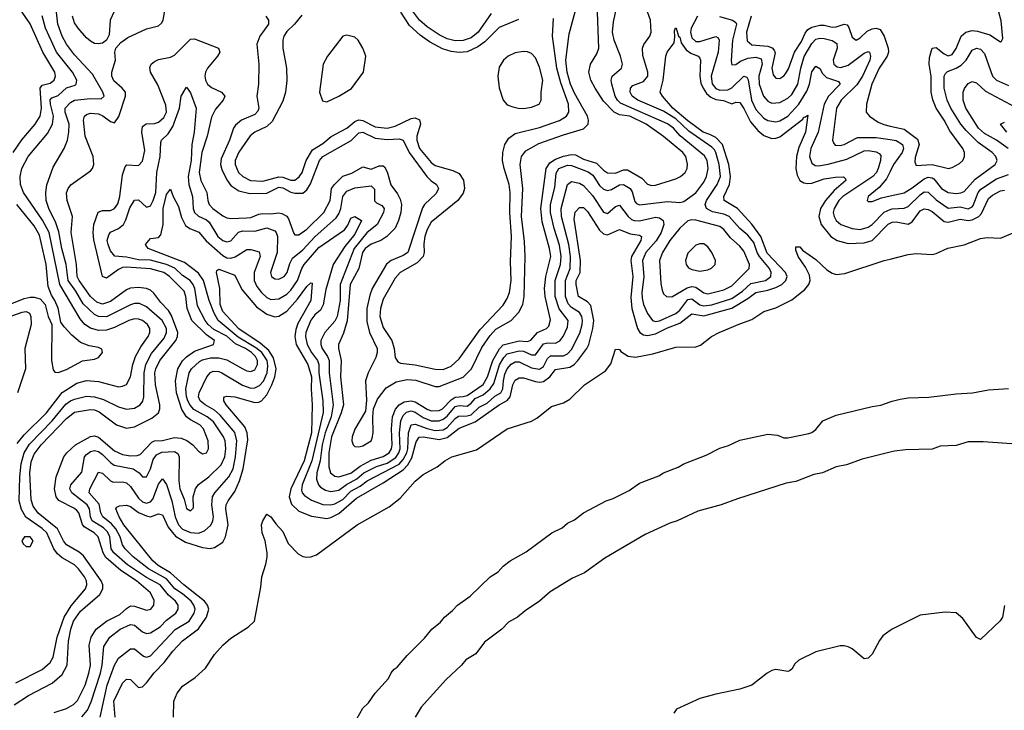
# Model space of a CAD drawing. Header units: inches. Extents: x 1843162 to 1959474, y 907081 to 1016326.
# Tile 538 of 656: x 1915657 to 1920570, y 1010804 to 1014252. Entities that reach past the tile are written whole.
import ezdxf

# ---------------------------------------------------------------- set-up
doc = ezdxf.new("R2010")
doc.units = ezdxf.units.IN
doc.header["$MEASUREMENT"] = 0
doc.layers.add('B9011', color=7, linetype='Continuous')
doc.layers.add('B9021', color=7, linetype='Continuous')

msp = doc.modelspace()

# ---------------------------------------------------------------- linework, layer by layer
at = {"layer": 'B9011', "color": 5}
for points, elevation in [([(1915625, 1013590), (1915667.9, 1013652.1), (1915734, 1013730), (1915758.8, 1013770), (1915766.3, 1013810), (1915759.5, 1013910), (1915770, 1013924.7), (1915810, 1013936.2), (1915829.3, 1013950), (1915836.6, 1013970), (1915832.6, 1013990), (1915772.1, 1014090), (1915710, 1014232.2), (1915670, 1014290.5), (1915630, 1014322.3)], 580), ([(1915630, 1010831.9), (1915701.9, 1010878.1), (1915819.7, 1010940.3), (1915870, 1010982.5), (1915893.9, 1011030), (1915900.7, 1011150), (1915912.4, 1011210), (1915926, 1011250), (1915961.4, 1011298.6), (1916057.7, 1011382.3), (1916072.6, 1011410), (1916071.5, 1011430), (1916063.9, 1011450), (1915975.3, 1011575.3), (1915954, 1011594), (1915891, 1011631), (1915875.9, 1011650), (1915846.5, 1011710), (1915748.7, 1011788.7), (1915723.8, 1011823.8), (1915714.9, 1011854.9), (1915708.1, 1011990), (1915715, 1012045), (1915730, 1012083.9), (1915765.2, 1012130), (1915890, 1012261.6), (1915930, 1012292.8), (1916010, 1012305.8), (1916030, 1012304.9), (1916054.3, 1012294.3), (1916140.8, 1012230), (1916190, 1012213.2), (1916230, 1012220.3), (1916317.3, 1012262.7), (1916349.3, 1012290), (1916356.5, 1012310), (1916356.4, 1012330), (1916335.3, 1012430), (1916332.3, 1012490), (1916336.5, 1012510), (1916355.9, 1012550), (1916435.5, 1012650), (1916445.4, 1012670), (1916446.5, 1012690), (1916414.7, 1012774.7), (1916399.9, 1012799.9), (1916360.7, 1012840.7), (1916326.7, 1012886.7), (1916310, 1012901.5), (1916290, 1012910.6), (1916250, 1012914.9), (1916208.5, 1012911.5), (1916190, 1012903.4), (1916110, 1012845.7), (1916070, 1012832.8), (1916042.4, 1012842.4), (1916011.1, 1012871.1), (1915953.4, 1012950), (1915944.3, 1012970), (1915940.9, 1013030), (1915913.3, 1013190), (1915920.8, 1013270), (1915894.1, 1013350), (1915891.5, 1013388.5), (1915898.9, 1013410), (1915912.3, 1013427.7), (1916010, 1013498.2), (1916019.8, 1013510), (1916026.7, 1013530), (1916023.5, 1013570), (1915983.3, 1013670), (1915976.2, 1013750), (1915980.2, 1013770), (1915990, 1013779.2), (1916010, 1013784.9), (1916050, 1013781.5), (1916072.9, 1013772.9), (1916110, 1013743.6), (1916130, 1013738.1), (1916151.7, 1013768.3), (1916185.9, 1013870), (1916184.6, 1013890), (1916169.3, 1013910), (1916126.6, 1013946.6), (1916116.3, 1013970), (1916116.5, 1013990), (1916135.8, 1014050), (1916131.5, 1014090), (1916136.4, 1014110), (1916161.1, 1014138.9), (1916197.1, 1014162.9), (1916290, 1014206.2), (1916350, 1014221.7), (1916365.3, 1014234.7), (1916373, 1014250), (1916381.6, 1014298.4)], 520), ([(1915638.4, 1010941.6), (1915770, 1011007.8), (1915810, 1011042.3), (1915823.6, 1011070), (1915844.1, 1011170), (1915879, 1011270), (1915913.8, 1011326.2), (1915985.1, 1011410), (1915992.5, 1011430), (1915990.3, 1011450), (1915980.9, 1011470), (1915950, 1011511.4), (1915930, 1011531.2), (1915870, 1011565.1), (1915845.7, 1011585.7), (1915827.7, 1011610), (1915792, 1011690), (1915770, 1011712.1), (1915688.6, 1011768.6), (1915666.1, 1011806.1), (1915655.1, 1011850), (1915658.3, 1011970), (1915665.1, 1012034.9), (1915679.9, 1012090), (1915706.6, 1012133.4), (1915818.6, 1012250), (1915888, 1012332), (1915910, 1012349.1), (1915930, 1012357.8), (1915990, 1012372), (1916030, 1012370.1), (1916075.8, 1012355.8), (1916150, 1012319.1), (1916190, 1012307.8), (1916230, 1012313.6), (1916259, 1012330), (1916272.1, 1012347.9), (1916276.9, 1012370), (1916278.7, 1012490), (1916287, 1012530), (1916314.9, 1012585.1), (1916378.2, 1012661.8), (1916390.5, 1012690), (1916389, 1012710), (1916368.3, 1012750), (1916290, 1012819), (1916255.4, 1012835.4), (1916230, 1012835.3), (1916210, 1012829.5), (1916090, 1012769.6), (1916050, 1012770.6), (1916030, 1012779.9), (1915973.3, 1012833.3), (1915936.8, 1012896.8), (1915898.8, 1012950), (1915889.4, 1013030), (1915868, 1013110), (1915852.7, 1013192.7), (1915838.1, 1013238.1), (1915803.3, 1013310), (1915789.1, 1013350), (1915787.2, 1013390), (1915792.6, 1013427.4), (1915824.6, 1013515.4), (1915879, 1013610), (1915895.3, 1013650), (1915903.1, 1013690), (1915903.5, 1013730), (1915883.8, 1013790), (1915884.8, 1013810), (1915910, 1013839.3), (1915930, 1013850.8), (1916010, 1013858.8), (1916063.3, 1013856.7), (1916078.9, 1013870), (1916072.9, 1013890), (1916020.2, 1013980.2), (1915930, 1014076.1), (1915890.3, 1014130), (1915868.9, 1014170), (1915847.7, 1014230), (1915841.1, 1014290)], 540), ([(1915830, 1010793.3), (1915890, 1010814.2), (1915926.2, 1010833.8), (1915946.4, 1010853.6), (1915983.2, 1010930), (1916003, 1010990), (1916010.5, 1011030.5), (1916003.2, 1011130), (1916013.3, 1011170), (1916038.2, 1011210), (1916090, 1011248.6), (1916157.4, 1011282.6), (1916190, 1011313.3), (1916210, 1011325.4), (1916230, 1011325.1), (1916290, 1011303.9), (1916311.4, 1011308.6), (1916327, 1011330), (1916327.8, 1011352.2), (1916310, 1011391), (1916239.9, 1011450), (1916161.9, 1011501.9), (1916087.3, 1011567.3), (1916073.7, 1011590), (1916049.2, 1011670), (1916029.4, 1011690), (1915979.6, 1011719.6), (1915971.2, 1011731.2), (1915952, 1011790), (1915941.6, 1011801.6), (1915930, 1011811.8), (1915852.2, 1011852.2), (1915840.1, 1011870), (1915831.5, 1011910), (1915839.6, 1011970), (1915878.1, 1012070), (1915892.9, 1012090), (1915936.3, 1012130), (1916010, 1012171), (1916030, 1012174.5), (1916050, 1012167.5), (1916130, 1012099.7), (1916170, 1012082.1), (1916210, 1012075.4), (1916243.7, 1012076.3), (1916257.9, 1012082.1), (1916316.6, 1012143.4), (1916330, 1012148.9), (1916370, 1012150.9), (1916430, 1012166.2), (1916463.2, 1012163.2), (1916491.4, 1012151.4), (1916521.4, 1012130), (1916550, 1012097.7), (1916570, 1012084.9), (1916590, 1012090.3), (1916599.4, 1012110), (1916597.8, 1012150), (1916574.6, 1012210), (1916555.6, 1012230), (1916510, 1012254.6), (1916490.3, 1012270.3), (1916466.7, 1012306.7), (1916439.4, 1012390), (1916434.2, 1012450), (1916446.6, 1012510), (1916470, 1012548.8), (1916490, 1012569.7), (1916530, 1012596.8), (1916623.5, 1012630), (1916628.4, 1012650), (1916590, 1012679), (1916515.8, 1012750), (1916493, 1012810), (1916487, 1012870), (1916477.5, 1012897.5), (1916404.2, 1012970), (1916376.6, 1012990), (1916310, 1013008.6), (1916190, 1013017.1), (1916170, 1013014.6), (1916150, 1013005.4), (1916090, 1012962.6), (1916070.4, 1012970.4), (1916026.9, 1013153.1), (1916023.4, 1013190), (1916026.8, 1013230), (1916049.3, 1013290.7), (1916070, 1013299.1), (1916110, 1013299), (1916130, 1013309.6), (1916146.6, 1013333.4), (1916156.8, 1013370), (1916170, 1013478), (1916183, 1013517), (1916191.7, 1013528.3), (1916250, 1013525), (1916270, 1013545.3), (1916281.6, 1013598.4), (1916266.1, 1013690), (1916270, 1013719.7), (1916287.5, 1013732.5), (1916330, 1013734.8), (1916350, 1013740.9), (1916376.3, 1013763.7), (1916389, 1013790), (1916385.6, 1013825.6), (1916347, 1013927), (1916309.8, 1013990.2), (1916306.4, 1014013.6), (1916313.5, 1014030), (1916330, 1014044), (1916350, 1014054.2), (1916410, 1014066), (1916430, 1014075.3), (1916510, 1014155.5), (1916530, 1014157.1), (1916649.3, 1014109.3), (1916655.4, 1014090), (1916644.2, 1014070), (1916594.1, 1014010), (1916584, 1013990), (1916580.6, 1013970), (1916583.7, 1013950), (1916595.1, 1013930), (1916614.2, 1013914.2), (1916663.8, 1013890), (1916680.1, 1013870), (1916672.7, 1013850), (1916634.6, 1013805.4), (1916613.7, 1013766.3), (1916593, 1013670), (1916566.6, 1013590), (1916552.8, 1013490), (1916561, 1013450), (1916590.7, 1013390), (1916595.7, 1013350), (1916603, 1013330), (1916621.5, 1013310), (1916670, 1013273.2), (1916690, 1013263.3), (1916710, 1013260.5), (1916790, 1013262.6), (1916810, 1013264.3), (1916850, 1013281.1), (1916870, 1013284.1), (1916910, 1013282.6), (1916950, 1013287.7), (1916964.4, 1013284.4), (1916990, 1013271), (1916998.2, 1013258.2), (1917024.7, 1013184.7), (1917030, 1013178.5), (1917050, 1013178.1), (1917090, 1013205.9), (1917174.5, 1013290), (1917205.6, 1013350), (1917213.7, 1013410), (1917227.7, 1013430), (1917270, 1013470.9), (1917314.1, 1013485.9), (1917370, 1013518.5), (1917410, 1013506.5), (1917450, 1013522), (1917470, 1013522.9), (1917476.9, 1013516.9), (1917490, 1013492.7), (1917508.3, 1013428.3), (1917542.5, 1013382.5), (1917555.9, 1013355.9), (1917562.6, 1013330), (1917558.5, 1013290), (1917547.4, 1013250), (1917530, 1013210.7), (1917489.7, 1013169.7), (1917458.5, 1013150), (1917410, 1013130.8), (1917381.4, 1013110), (1917367.5, 1013090), (1917349.5, 1013010), (1917306.8, 1012930), (1917291.2, 1012748.8), (1917272.8, 1012687.2), (1917248.6, 1012630), (1917247.8, 1012610), (1917261, 1012550), (1917257.8, 1012470), (1917272.3, 1012330), (1917261.2, 1012290), (1917212.3, 1012170), (1917199, 1012090), (1917200.3, 1012020.3), (1917208.7, 1011990), (1917230, 1011974), (1917250, 1011970.8), (1917310, 1011987.9), (1917356.2, 1012023.8), (1917410, 1012053.8), (1917470, 1012071.8), (1917499.8, 1012090), (1917511.8, 1012110), (1917515.1, 1012130), (1917511.7, 1012210), (1917517.9, 1012270), (1917532.6, 1012307.4), (1917551.2, 1012330), (1917575.2, 1012344.8), (1917610, 1012350), (1917630, 1012344.6), (1917690, 1012307.9), (1917710, 1012300.3), (1917750, 1012301.4), (1917767.3, 1012310), (1917810, 1012354), (1917830, 1012368.2), (1917870, 1012370.3), (1917890, 1012376.6), (1917968.8, 1012431.2), (1917991.2, 1012468.8), (1918018.1, 1012550), (1918051.7, 1012608.3), (1918070, 1012628.5), (1918150, 1012649), (1918190, 1012646.2), (1918208.2, 1012651.8), (1918241.3, 1012690), (1918285.7, 1012710), (1918297.4, 1012722.6), (1918306, 1012754), (1918279.6, 1012870), (1918276.2, 1012910), (1918282.4, 1012970), (1918306.7, 1013070), (1918300.7, 1013110), (1918263.5, 1013243.5), (1918257.3, 1013310), (1918284.4, 1013510), (1918302.6, 1013537.4), (1918330, 1013556), (1918370.1, 1013570.1), (1918410, 1013579.4), (1918430, 1013577), (1918470, 1013555.3), (1918535.7, 1013535.7), (1918570, 1013500.4), (1918590, 1013487.2), (1918630, 1013486.7), (1918670, 1013502.9), (1918690, 1013502.4), (1918761.5, 1013461.5), (1918790, 1013431.8), (1918810, 1013424.7), (1918830, 1013425.5), (1918930, 1013458.3), (1918953.7, 1013470), (1918977.4, 1013490), (1918987.3, 1013510), (1918989.1, 1013530.9), (1918980.7, 1013570), (1918966.5, 1013590), (1918870, 1013669.9), (1918782.9, 1013730), (1918700.8, 1013770), (1918650, 1013777.4), (1918622.3, 1013790), (1918570, 1013846.2), (1918527.7, 1013910), (1918506.8, 1013950), (1918496.6, 1013990), (1918504.4, 1014030), (1918537.4, 1014082.6), (1918546.2, 1014110), (1918539.8, 1014290)], 480), ([(1915967.6, 1010772.4), (1915995.6, 1010804.4), (1916014.1, 1010845.9), (1916060.8, 1010990), (1916068.8, 1011030), (1916077, 1011123), (1916106.2, 1011170), (1916159.1, 1011210), (1916210, 1011233.2), (1916230, 1011229.5), (1916270, 1011196.6), (1916290, 1011188.5), (1916310, 1011191.1), (1916358.6, 1011221.4), (1916390, 1011254), (1916436, 1011290), (1916448.4, 1011310), (1916448.4, 1011330), (1916434.7, 1011350), (1916399.3, 1011379.3), (1916358.9, 1011430), (1916290, 1011467.5), (1916194.4, 1011530), (1916126.7, 1011590), (1916113.4, 1011610), (1916106.6, 1011670), (1916094.7, 1011694.7), (1916074.9, 1011714.9), (1916018.6, 1011750), (1916010.5, 1011770), (1916006.4, 1011810), (1915994.4, 1011830), (1915917.1, 1011890), (1915907.5, 1011910), (1915911.7, 1011930), (1915966.5, 1011993.5), (1915981.2, 1012070), (1915990, 1012082.1), (1916010, 1012095.9), (1916030, 1012101.3), (1916050, 1012096.4), (1916070, 1012082), (1916110, 1012040.8), (1916128.9, 1012028.9), (1916222.9, 1012010), (1916253.2, 1011990), (1916270, 1011970.2), (1916290, 1011969.2), (1916309.6, 1012010.4), (1916323.9, 1012056.1), (1916340.3, 1012079.7), (1916367.2, 1012092.8), (1916430, 1012096.9), (1916445.9, 1012085.9), (1916453.1, 1012070), (1916450.6, 1011950), (1916456.9, 1011910), (1916478, 1011858), (1916490, 1011812.7), (1916510, 1011800.3), (1916524.4, 1011815.6), (1916522.6, 1011870), (1916534.2, 1011910), (1916548.7, 1011931.3), (1916600.2, 1011970), (1916662.5, 1012030), (1916681.2, 1012070), (1916686.4, 1012110), (1916681.7, 1012150), (1916673.4, 1012170), (1916623.9, 1012243.9), (1916592.2, 1012270), (1916525.6, 1012305.7), (1916507.1, 1012327.1), (1916495.5, 1012350), (1916489.1, 1012370.9), (1916486.4, 1012410), (1916503.6, 1012490), (1916514.7, 1012510), (1916554.8, 1012545.2), (1916570, 1012553.8), (1916610, 1012563.7), (1916650, 1012563.9), (1916690, 1012553.7), (1916770, 1012508.8), (1916790, 1012499.2), (1916810, 1012496.1), (1916830, 1012504.2), (1916843.9, 1012530), (1916843.2, 1012550), (1916833.4, 1012570), (1916813.9, 1012590), (1916783.7, 1012610), (1916733.4, 1012633.4), (1916690, 1012671.8), (1916625.3, 1012705.3), (1916597.8, 1012730), (1916581.9, 1012750), (1916544.2, 1012824.2), (1916530.5, 1012910), (1916522.6, 1012930), (1916507.1, 1012950), (1916470, 1012975), (1916431, 1013011), (1916390, 1013030.8), (1916310, 1013051.1), (1916250, 1013054.1), (1916190, 1013066.6), (1916131.9, 1013071.9), (1916110, 1013098.8), (1916098.1, 1013130), (1916094.3, 1013150), (1916101.5, 1013178.5), (1916110, 1013190.8), (1916150.8, 1013209.2), (1916175, 1013230), (1916187.6, 1013252.4), (1916206.7, 1013313.3), (1916230, 1013351.3), (1916250, 1013352.9), (1916290, 1013316), (1916310, 1013322.3), (1916324, 1013350), (1916335.8, 1013390), (1916341.3, 1013490), (1916358, 1013570), (1916361.1, 1013638.9), (1916365.5, 1013650), (1916398.2, 1013681.8), (1916420.6, 1013719.4), (1916453.9, 1013810), (1916463.2, 1013870), (1916490, 1013915.3), (1916510, 1013887), (1916537.9, 1013810), (1916528.5, 1013690), (1916516.3, 1013630), (1916512.5, 1013550), (1916497.9, 1013470), (1916501.2, 1013430), (1916519, 1013370), (1916522.5, 1013310), (1916530.1, 1013290.1), (1916550, 1013271), (1916590, 1013252.5), (1916602.1, 1013242.1), (1916645.4, 1013170), (1916670, 1013149.3), (1916690, 1013143.1), (1916710, 1013148.6), (1916748.9, 1013191.1), (1916770, 1013198.4), (1916830, 1013197.1), (1916890, 1013213.1), (1916930, 1013197.6), (1916937.2, 1013190), (1916943.5, 1013170), (1916941.7, 1013090), (1916908.3, 1012990), (1916914.3, 1012970), (1916930, 1012958.8), (1916950, 1012957.4), (1916976.5, 1012970), (1916992.2, 1012990), (1917004.5, 1013035.5), (1917018.8, 1013061.2), (1917070, 1013103.4), (1917130, 1013168.6), (1917236.7, 1013263.3), (1917250, 1013283), (1917260.1, 1013310), (1917269.7, 1013370.3), (1917290, 1013397), (1917330, 1013412.5), (1917410, 1013422.9), (1917427, 1013407), (1917428.2, 1013348.2), (1917437.8, 1013337.8), (1917464.8, 1013324.8), (1917476.4, 1013310), (1917472, 1013290), (1917440.5, 1013230), (1917390, 1013187.7), (1917326.5, 1013110), (1917256.5, 1012930), (1917256.8, 1012850), (1917241.5, 1012770), (1917230, 1012746.5), (1917179.1, 1012690), (1917160.5, 1012650), (1917159.9, 1012630), (1917165.6, 1012610), (1917193, 1012570), (1917201.2, 1012550), (1917200.6, 1012490), (1917221.6, 1012330), (1917210.9, 1012270), (1917181.5, 1012190), (1917165.9, 1012130), (1917155.8, 1012050), (1917140.5, 1011990), (1917138.9, 1011958.9), (1917147.7, 1011930), (1917158.8, 1011918.8), (1917183.6, 1011903.6), (1917210, 1011896.7), (1917250, 1011903.9), (1917287.7, 1011932.3), (1917339.9, 1011960.1), (1917374.9, 1011990), (1917437.6, 1012022.4), (1917490, 1012038.8), (1917533.3, 1012066.7), (1917549.1, 1012090), (1917555.6, 1012110), (1917552.1, 1012190), (1917558, 1012250), (1917570, 1012276.6), (1917586.7, 1012293.3), (1917610, 1012299), (1917630, 1012292.6), (1917670, 1012266.8), (1917710, 1012249.8), (1917750, 1012249), (1917770, 1012257.1), (1917790, 1012273.2), (1917830, 1012320.3), (1917850, 1012325.7), (1917890, 1012323.4), (1917910, 1012337.6), (1917930, 1012360.6), (1917970, 1012380.2), (1918004, 1012410), (1918023.5, 1012436.5), (1918050.9, 1012529.1), (1918073.5, 1012566.5), (1918090, 1012584.6), (1918150, 1012599.2), (1918170, 1012597.3), (1918210, 1012579.2), (1918230, 1012579.9), (1918270, 1012634.1), (1918290, 1012639.8), (1918330, 1012637), (1918351.6, 1012648.4), (1918368.4, 1012670), (1918390, 1012716.9), (1918393.7, 1012750), (1918348.5, 1012808.5), (1918328.5, 1012870), (1918328.9, 1012950), (1918356.2, 1013030), (1918359.2, 1013070), (1918350, 1013125.8), (1918323, 1013210), (1918305.1, 1013290), (1918306.2, 1013330), (1918326.3, 1013413.7), (1918333.5, 1013486.5), (1918347.1, 1013510), (1918390, 1013526.1), (1918410, 1013524.6), (1918493.2, 1013493.2), (1918516, 1013476), (1918550, 1013424.4), (1918570, 1013406.8), (1918590, 1013399.6), (1918610, 1013404.6), (1918650, 1013428.1), (1918670, 1013429.7), (1918702.3, 1013410), (1918712.2, 1013392.2), (1918725.4, 1013345.4), (1918734.8, 1013334.8), (1918750, 1013327.8), (1918890, 1013344.6), (1918950, 1013339), (1918970, 1013344.2), (1919030, 1013387.8), (1919070, 1013441.3), (1919083.8, 1013470), (1919092.3, 1013510), (1919086.6, 1013550), (1919073.2, 1013573.2), (1918953, 1013673), (1918919.2, 1013710), (1918890, 1013732.1), (1918655.3, 1013835.3), (1918639.7, 1013850), (1918628.1, 1013870), (1918611.7, 1013930), (1918608.9, 1013950), (1918613.9, 1013970), (1918659.3, 1014010), (1918664.8, 1014030), (1918654.3, 1014070), (1918622.9, 1014150), (1918614.2, 1014190), (1918619.2, 1014240.8), (1918635, 1014310)], 460), ([(1916126.8, 1014290), (1916109.1, 1014250), (1916103, 1014177), (1916090.7, 1014149.3), (1916070, 1014135.3), (1916050, 1014131.6), (1916030, 1014134), (1916010, 1014144.4), (1915990, 1014162.5), (1915948.5, 1014210), (1915930, 1014236), (1915920.2, 1014270)], 520), ([(1916058.5, 1010770), (1916093.7, 1010930), (1916130.8, 1011029.2), (1916150, 1011064.8), (1916210, 1011110.9), (1916230, 1011110.8), (1916275.1, 1011075.1), (1916290, 1011070.1), (1916310, 1011077), (1916432.7, 1011207.3), (1916502.1, 1011250), (1916528.4, 1011290), (1916532, 1011310), (1916526.8, 1011330), (1916512.8, 1011350), (1916470, 1011385.9), (1916430.8, 1011410.8), (1916390, 1011460.2), (1916299.6, 1011510), (1916223.5, 1011570), (1916183.9, 1011610), (1916170.7, 1011630), (1916158.3, 1011670), (1916136.5, 1011710), (1916115.8, 1011735.8), (1916071.6, 1011770), (1916062.5, 1011790), (1916053.9, 1011833.9), (1916003.7, 1011890), (1916006.7, 1011910), (1916050, 1011992.5), (1916070, 1011987.9), (1916110, 1011949.2), (1916123.9, 1011943.9), (1916170, 1011945.1), (1916190, 1011940.7), (1916210, 1011922.2), (1916250, 1011864.2), (1916270, 1011845.2), (1916290, 1011838.1), (1916310, 1011844.8), (1916320.9, 1011859.1), (1916350, 1011932.8), (1916370, 1011960.2), (1916390, 1011931.8), (1916416.4, 1011850), (1916432.4, 1011770), (1916450.1, 1011730), (1916470, 1011709.1), (1916510, 1011691.4), (1916550, 1011688.2), (1916579.5, 1011700.5), (1916611.2, 1011728.8), (1916621.3, 1011750), (1916623.8, 1011770), (1916616, 1011830), (1916619.7, 1011870), (1916630.9, 1011890), (1916701.3, 1011970), (1916721.5, 1012010), (1916734.2, 1012070), (1916740.2, 1012150), (1916731, 1012191), (1916658.1, 1012278.1), (1916630, 1012303.2), (1916581.8, 1012330), (1916558.4, 1012350), (1916549.6, 1012370), (1916551.9, 1012390), (1916591, 1012470), (1916608.8, 1012491.2), (1916623.2, 1012496.8), (1916650, 1012496.4), (1916666.2, 1012490), (1916768.4, 1012428.4), (1916810, 1012413.3), (1916830, 1012413.5), (1916854.5, 1012425.5), (1916873, 1012447), (1916892, 1012490), (1916895.5, 1012524.5), (1916891.3, 1012550), (1916865.2, 1012590), (1916834.6, 1012614.6), (1916747.7, 1012667.7), (1916647.5, 1012750), (1916627.1, 1012787.1), (1916602.5, 1012850), (1916574.4, 1012950), (1916550, 1012986.2), (1916479.6, 1013039.6), (1916297.7, 1013110), (1916286.2, 1013126.2), (1916284.8, 1013130), (1916310, 1013159.7), (1916350, 1013165), (1916361.4, 1013178.6), (1916373.9, 1013230), (1916372.6, 1013310), (1916390, 1013379.3), (1916410, 1013406), (1916422.7, 1013370), (1916450, 1013319), (1916464.3, 1013264.3), (1916485.3, 1013225.3), (1916505.4, 1013210), (1916551.5, 1013191.5), (1916587.5, 1013147.5), (1916670, 1013075.2), (1916690, 1013064.1), (1916710, 1013061.7), (1916731.8, 1013068.2), (1916790, 1013104.3), (1916810, 1013105.7), (1916852.6, 1013092.6), (1916856.4, 1013070), (1916827.8, 1012990), (1916826.7, 1012950), (1916840.6, 1012920.6), (1916863.4, 1012890), (1916890, 1012865.7), (1916910, 1012855.7), (1916950, 1012858), (1916990, 1012881.5), (1917010, 1012901.3), (1917043.4, 1012950), (1917065, 1013010), (1917076.7, 1013030), (1917150, 1013114.5), (1917277, 1013203), (1917293.9, 1013226.1), (1917310, 1013261.6), (1917330, 1013269.5), (1917362.5, 1013250), (1917330, 1013181), (1917280, 1013120), (1917221.2, 1013030), (1917184.6, 1012904.6), (1917172, 1012828), (1917158.1, 1012801.9), (1917130, 1012778), (1917110, 1012751.6), (1917085.2, 1012690), (1917083.7, 1012670), (1917092.3, 1012630), (1917112.9, 1012590), (1917143.7, 1012550), (1917149.8, 1012530), (1917150.1, 1012489.9), (1917169.5, 1012350), (1917171, 1012291), (1917115.6, 1012050), (1917066.1, 1011930), (1917063.5, 1011903.5), (1917066.7, 1011890), (1917077.5, 1011877.5), (1917113.9, 1011853.9), (1917170, 1011832.6), (1917209.4, 1011829.4), (1917230, 1011834.4), (1917270, 1011856.3), (1917310, 1011899.1), (1917356.6, 1011923.4), (1917390.6, 1011949.4), (1917550, 1012033.2), (1917570, 1012056.2), (1917588.1, 1012090), (1917593, 1012110), (1917596.8, 1012190), (1917610.7, 1012229.3), (1917630, 1012233.1), (1917690, 1012210.7), (1917730, 1012201.4), (1917770, 1012204.5), (1917790, 1012216.3), (1917830, 1012260.7), (1917847.3, 1012272.7), (1917890, 1012274.3), (1917910, 1012280.1), (1917950, 1012318.2), (1917990, 1012338.1), (1918027.6, 1012372.4), (1918057, 1012390), (1918068.1, 1012410), (1918070.2, 1012450), (1918078.1, 1012481.9), (1918090, 1012508.5), (1918110, 1012532.8), (1918130, 1012543.3), (1918150, 1012543.6), (1918210, 1012513.6), (1918250, 1012507.3), (1918270, 1012521.6), (1918290, 1012561.4), (1918305.4, 1012574.6), (1918370, 1012574.5), (1918390, 1012584.3), (1918410, 1012606.4), (1918452.3, 1012687.7), (1918464.3, 1012730), (1918465.2, 1012750), (1918461.1, 1012770), (1918450.2, 1012790.2), (1918410, 1012815.9), (1918393.1, 1012833.1), (1918380.9, 1012870), (1918381.1, 1012950), (1918402.9, 1013010), (1918406, 1013070), (1918396.2, 1013130), (1918360.6, 1013270), (1918358.9, 1013310), (1918389.5, 1013430), (1918410, 1013444.7), (1918450, 1013436.7), (1918470, 1013424.6), (1918514.6, 1013374.6), (1918570, 1013292.1), (1918590, 1013284.7), (1918630, 1013320.4), (1918650, 1013326.9), (1918693.1, 1013270), (1918710, 1013254.8), (1918722.8, 1013250), (1918750, 1013247.8), (1918830, 1013266.7), (1918850, 1013262.5), (1918867.2, 1013250), (1918871.5, 1013230), (1918858.4, 1013190), (1918832.1, 1013147.9), (1918781.6, 1013090), (1918765.1, 1013050), (1918771.1, 1012968.9), (1918761.2, 1012890), (1918762.1, 1012862.1), (1918770, 1012830.3), (1918790, 1012784.7), (1918814.3, 1012750), (1918830, 1012744.9), (1918850, 1012748.4), (1918930, 1012784.9), (1918950, 1012802.5), (1918990, 1012855.1), (1919010, 1012858.7), (1919050, 1012829.2), (1919070, 1012823.6), (1919110, 1012828.1), (1919210, 1012860.1), (1919262.7, 1012897.3), (1919304.5, 1012935.5), (1919378.9, 1012950), (1919405.4, 1012970), (1919406.9, 1012990), (1919397.9, 1013010), (1919348.2, 1013070), (1919336.3, 1013090), (1919319.1, 1013139.1), (1919290, 1013175.8), (1919250.4, 1013210.4), (1919196.6, 1013270), (1919170, 1013281), (1919113.7, 1013293.7), (1919083.7, 1013310), (1919076.7, 1013330), (1919084.5, 1013350), (1919137.8, 1013430), (1919153.5, 1013470), (1919147.3, 1013530), (1919130.5, 1013590), (1919122.9, 1013602.9), (1919110, 1013616.2), (1918995.7, 1013695.7), (1918930, 1013757.5), (1918870, 1013794.9), (1918741.5, 1013850), (1918713.3, 1013870), (1918703.6, 1013890), (1918704.5, 1013910), (1918715.7, 1013924.3), (1918770, 1013944.2), (1918790.4, 1013970), (1918790.3, 1013990.3), (1918766.5, 1014073.5), (1918764.5, 1014110), (1918771.2, 1014128.8), (1918800.8, 1014170), (1918808.2, 1014190), (1918803.7, 1014250), (1918783.4, 1014310)], 440), ([(1916886, 1014270), (1916898.9, 1014250), (1916898.7, 1014230), (1916854.7, 1014170), (1916840.8, 1014130), (1916850.8, 1014030), (1916848.4, 1013930), (1916839.6, 1013870), (1916850.1, 1013810.1), (1916845.1, 1013794.9), (1916830, 1013778.2), (1916764, 1013750), (1916733.6, 1013726.4), (1916723.4, 1013710), (1916704.1, 1013650), (1916662.4, 1013557.6), (1916659.9, 1013530), (1916665, 1013505), (1916690, 1013452), (1916710, 1013424.2), (1916750, 1013397.7), (1916805.1, 1013385.1), (1916890, 1013387), (1916950, 1013416.2), (1916970, 1013412.5), (1917010, 1013391.2), (1917030, 1013385.9), (1917070, 1013386.1), (1917090, 1013402.6), (1917107.5, 1013432.5), (1917153.4, 1013550), (1917170, 1013569.7), (1917310.2, 1013649.8), (1917350, 1013687.3), (1917370, 1013690.1), (1917430, 1013661.3), (1917490, 1013654.8), (1917550, 1013657.7), (1917570, 1013650.6), (1917600.4, 1013590), (1917688.9, 1013468.9), (1917710, 1013447.6), (1917736.6, 1013430), (1917746.9, 1013410), (1917735.4, 1013384.6), (1917676.5, 1013330), (1917666.2, 1013313.8), (1917592.9, 1013090), (1917570, 1013075.3), (1917510.1, 1013050), (1917487.7, 1013032.3), (1917416.6, 1012910), (1917403.5, 1012876.4), (1917388.7, 1012810), (1917390, 1012746), (1917402.6, 1012690), (1917440.1, 1012610), (1917440.8, 1012590), (1917434.2, 1012565.8), (1917395.5, 1012490), (1917383.3, 1012450), (1917387.6, 1012352.4), (1917382.1, 1012297.9), (1917330, 1012208.1), (1917316.4, 1012170), (1917314.3, 1012150), (1917320.8, 1012130), (1917330, 1012122.2), (1917350, 1012120.3), (1917370, 1012125.1), (1917410, 1012149.7), (1917416.3, 1012163.7), (1917420.9, 1012190), (1917418.3, 1012270), (1917422.2, 1012310), (1917442.5, 1012357.5), (1917486.4, 1012413.6), (1917535.5, 1012444.5), (1917590, 1012456.7), (1917632.9, 1012452.9), (1917730, 1012420.9), (1917750, 1012420.6), (1917870, 1012468.3), (1917911.5, 1012508.5), (1917963.6, 1012616.4), (1918003.9, 1012676.1), (1918033.3, 1012706.7), (1918109.9, 1012750), (1918147.9, 1012792.1), (1918167.6, 1012830), (1918174.1, 1012870), (1918178.5, 1013070), (1918175.1, 1013144.9), (1918161, 1013270), (1918167.3, 1013410), (1918154.6, 1013530), (1918161.6, 1013570), (1918182.8, 1013597.2), (1918246.6, 1013633.4), (1918370, 1013677.9), (1918470, 1013707.3), (1918493.7, 1013730), (1918495.3, 1013750), (1918489.5, 1013770), (1918425.3, 1013885.3), (1918406.1, 1013930), (1918388.2, 1013990), (1918381.8, 1014050), (1918398.9, 1014181.1), (1918433.6, 1014310)], 520), ([(1918146.3, 1014253.7), (1918050, 1014213.6), (1917977.6, 1014142.4), (1917943.3, 1014116.7), (1917890, 1014092.6), (1917850, 1014088.5), (1917810, 1014093.9), (1917766.9, 1014106.9), (1917702.4, 1014142.4), (1917655.4, 1014175.4), (1917602.7, 1014222.7), (1917559.1, 1014290)], 540), ([(1918010, 1014282.8), (1917944.5, 1014190), (1917910, 1014162.4), (1917870, 1014148.3), (1917830, 1014147.2), (1917790, 1014156.5), (1917750, 1014176), (1917690, 1014217.3), (1917652.2, 1014250), (1917607.8, 1014310)], 520), ([(1915644.3, 1012135.7), (1915680, 1012180), (1915790.9, 1012290), (1915870, 1012390.9), (1915942.4, 1012437.6), (1915990, 1012451.3), (1916050, 1012445.3), (1916150, 1012419.6), (1916170, 1012422), (1916190, 1012431.1), (1916210, 1012468.7), (1916221.1, 1012530), (1916234.7, 1012570), (1916261.2, 1012618.8), (1916298.2, 1012670), (1916306.9, 1012690), (1916306.9, 1012710), (1916295.3, 1012730), (1916270, 1012751.2), (1916250, 1012757.8), (1916230, 1012758.1), (1916202.6, 1012750), (1916130, 1012715), (1916090, 1012702.6), (1916050, 1012700.3), (1916010, 1012711.9), (1915983.1, 1012730), (1915958.2, 1012758.2), (1915857.8, 1012930), (1915803.7, 1013190), (1915771.9, 1013251.9), (1915676.2, 1013390), (1915661.6, 1013430), (1915659.4, 1013470), (1915668.4, 1013510), (1915700.2, 1013570), (1915795.4, 1013684.6), (1915821, 1013730), (1915826.8, 1013770), (1915810.5, 1013830), (1915810, 1013851.6), (1915818.4, 1013861.6), (1915850, 1013874.4), (1915890, 1013911.6), (1915934.1, 1013925.9), (1915939.4, 1013930), (1915941.6, 1013950), (1915920.6, 1013990), (1915840.8, 1014090), (1915785.5, 1014210), (1915770, 1014272.1)], 560), ([(1917065.6, 1014274.4), (1917028.7, 1014230), (1916990, 1014193.7), (1916975.6, 1014170), (1916970.2, 1014150), (1916969.4, 1014110), (1916988.1, 1014010), (1916989.5, 1013949.5), (1916984.1, 1013890), (1916970, 1013844.7), (1916916.4, 1013743.6), (1916890, 1013719.6), (1916830, 1013691.5), (1916806.9, 1013673.1), (1916750, 1013591.3), (1916732.7, 1013550), (1916732.3, 1013530), (1916749.5, 1013489.5), (1916770, 1013468.8), (1916809.1, 1013450), (1916870, 1013445.4), (1916950, 1013468.3), (1916970, 1013466), (1917010, 1013450.8), (1917030, 1013451.9), (1917052.2, 1013467.8), (1917066.4, 1013490), (1917086.4, 1013550), (1917117.6, 1013602.4), (1917170, 1013633.6), (1917211.2, 1013668.8), (1917290, 1013710.9), (1917330, 1013744.1), (1917350, 1013751.5), (1917370, 1013749.2), (1917430, 1013717.4), (1917490, 1013711.1), (1917530, 1013719.9), (1917610, 1013759.5), (1917630, 1013761.8), (1917652.5, 1013752.5), (1917657.4, 1013730), (1917638.8, 1013670), (1917638, 1013650), (1917651.4, 1013610), (1917710, 1013540.1), (1917730, 1013523.6), (1917818.8, 1013498.8), (1917850, 1013483.6), (1917871.7, 1013451.7), (1917877.2, 1013410), (1917870, 1013385.6), (1917843.6, 1013350), (1917710, 1013241.5), (1917690, 1013205.1), (1917679.2, 1013170), (1917673.9, 1013133.9), (1917675.7, 1013090), (1917669.6, 1013070), (1917641, 1013039), (1917554.7, 1012990), (1917530, 1012961.1), (1917470, 1012857.2), (1917456.7, 1012810), (1917454.8, 1012770), (1917470, 1012715.2), (1917513.8, 1012650), (1917525.4, 1012610), (1917530, 1012565.5), (1917543.3, 1012543.4), (1917557, 1012537), (1917630, 1012528.7), (1917730, 1012506.7), (1917770, 1012505.3), (1917810, 1012522), (1917850, 1012558.5), (1917954.4, 1012705.6), (1918070, 1012827.6), (1918090, 1012860.8), (1918101.2, 1012890), (1918109.4, 1012950), (1918105.5, 1013045.5), (1918110.3, 1013169.7), (1918102.3, 1013290), (1918103.6, 1013390), (1918099.1, 1013430), (1918074.3, 1013510), (1918066.6, 1013550), (1918067, 1013590), (1918077.5, 1013630), (1918098.4, 1013661.6), (1918130, 1013683.3), (1918250, 1013714.5), (1918350, 1013748.8), (1918384.5, 1013770), (1918397.4, 1013790), (1918396, 1013830), (1918356.8, 1013936.8), (1918337.2, 1014010), (1918315.3, 1014170), (1918321.2, 1014258.8)], 540), ([(1919038.2, 1014270), (1919007.3, 1014210), (1919004.2, 1014190), (1919010, 1014161.6), (1919030, 1014144.2), (1919050, 1014143.5), (1919130, 1014168.8), (1919141.5, 1014161.5), (1919147.5, 1014150), (1919141.6, 1014090), (1919107.3, 1013970), (1919111.7, 1013931.7), (1919130, 1013908.2), (1919150, 1013900.1), (1919190, 1013902), (1919210, 1013912.3), (1919270, 1013970.1), (1919284.7, 1013964.7), (1919291.8, 1013951.8), (1919308.8, 1013850), (1919330, 1013804.6), (1919370, 1013760.1), (1919390, 1013748.8), (1919430, 1013742.9), (1919450, 1013747.6), (1919490, 1013770.9), (1919544.4, 1013830), (1919584.2, 1013895.8), (1919597.3, 1013930), (1919610, 1013992.3), (1919630, 1014020.7), (1919650, 1014009.2), (1919662.9, 1013982.9), (1919682.9, 1013962.9), (1919743.1, 1013943.1), (1919750.8, 1013930), (1919692, 1013870), (1919671.3, 1013830), (1919641.5, 1013690), (1919603.5, 1013610), (1919597.7, 1013570), (1919610, 1013535.6), (1919625.1, 1013525.1), (1919642.8, 1013522.8), (1919690, 1013530.8), (1919783.4, 1013556.6), (1919870, 1013596.9), (1919890, 1013599.1), (1919930, 1013592.4), (1919944.6, 1013584.6), (1919953.5, 1013573.5), (1919952.5, 1013550), (1919940.8, 1013510), (1919931.1, 1013490), (1919914.1, 1013470), (1919764.1, 1013370), (1919744.3, 1013350), (1919720.1, 1013310), (1919716.5, 1013290), (1919720.1, 1013270), (1919731.5, 1013250), (1919754.2, 1013230), (1919810.4, 1013210), (1919850, 1013204.8), (1919890, 1013216), (1919910, 1013230.6), (1919970, 1013291.7), (1920000, 1013304.3)], 440), ([(1919148.5, 1014268.5), (1919214.3, 1014250), (1919230, 1014238.8), (1919233.4, 1014230), (1919214.2, 1014150), (1919206.6, 1014046.6), (1919210, 1014027.2), (1919230, 1014029.4), (1919254, 1014046), (1919290, 1014059.6), (1919330, 1014064.4), (1919356.7, 1014056.7), (1919360.9, 1014030), (1919344.6, 1013970), (1919346.6, 1013930), (1919368, 1013870), (1919390, 1013844.8), (1919410, 1013836.2), (1919450, 1013838.6), (1919490, 1013859.8), (1919510, 1013879.6), (1919539.6, 1013930), (1919554.4, 1014010), (1919571.1, 1014068.9), (1919610, 1014132.8), (1919630, 1014155.6), (1919650, 1014160.1), (1919670, 1014157.9), (1919710, 1014149.1), (1919733.9, 1014133.9), (1919735.8, 1014110), (1919716.1, 1014050), (1919718.4, 1014030), (1919736.1, 1014016.1), (1919753.7, 1014013.7), (1919790, 1014024.5), (1919870, 1014084.5), (1919890, 1014093.2), (1919896.5, 1014090), (1919902.6, 1014070), (1919897.9, 1014050), (1919862.6, 1013970), (1919833.6, 1013926.4), (1919754.9, 1013850), (1919732.8, 1013810), (1919713.2, 1013650), (1919717.1, 1013637.1), (1919726.5, 1013626.5), (1919750, 1013624.6), (1919770, 1013629.7), (1919836.7, 1013663.3), (1919930, 1013664.3), (1920000, 1013653.6)], 460), ([(1919306.6, 1014270), (1919282.7, 1014190), (1919287.2, 1014147.2), (1919310, 1014126), (1919390, 1014119.7), (1919411.3, 1014111.3), (1919420.9, 1014100.9), (1919426.4, 1014086.4), (1919409.8, 1014009.8), (1919416.9, 1013976.9), (1919430, 1013960.6), (1919450, 1013959.4), (1919470, 1013971.8), (1919477.6, 1013982.4), (1919492.7, 1014007.3), (1919523.5, 1014090), (1919557.1, 1014142.9), (1919575.2, 1014184.8), (1919590, 1014202.7), (1919610, 1014214.5), (1919650, 1014224.5), (1919670, 1014225), (1919710, 1014215.6), (1919730, 1014216), (1919770, 1014229.2), (1919785.8, 1014225.8), (1919794.1, 1014214.1), (1919810, 1014165.4), (1919830, 1014150.7), (1919850, 1014161.9), (1919885.8, 1014194.2), (1919910, 1014206), (1919930, 1014210.1), (1919950, 1014202.7), (1919970, 1014169.2), (1919990.7, 1014110), (1919992.4, 1014090), (1919985.4, 1014070), (1919945.4, 1014010), (1919909.2, 1013930), (1919881.8, 1013830), (1919880.3, 1013790), (1919897.1, 1013770), (1919940.7, 1013740.7), (1919968.2, 1013728.2), (1920000, 1013721)], 480), ([(1916133.9, 1010770), (1916127.7, 1010850), (1916170, 1010940.6), (1916190, 1010960.2), (1916210, 1010957.5), (1916250, 1010918.9), (1916270, 1010922), (1916290, 1010941.2), (1916328, 1010992), (1916377.5, 1011042.5), (1916420.5, 1011099.5), (1916469.5, 1011150.5), (1916548.7, 1011211.3), (1916588.6, 1011270), (1916600.4, 1011310), (1916594.8, 1011330), (1916578.5, 1011350), (1916476.1, 1011430), (1916410.3, 1011490.3), (1916347.8, 1011527.8), (1916322.2, 1011550), (1916177.5, 1011730), (1916152.9, 1011770), (1916137.1, 1011810), (1916141.6, 1011818.4), (1916155, 1011825), (1916190, 1011827.8), (1916210, 1011822.1), (1916250, 1011792.1), (1916290, 1011775.4), (1916310, 1011771.1), (1916350, 1011785.1), (1916370, 1011780.6), (1916398, 1011718), (1916433.8, 1011673.8), (1916484.3, 1011644.3), (1916570, 1011616.5), (1916607.7, 1011612.3), (1916630, 1011617.9), (1916670, 1011644.6), (1916684.5, 1011670), (1916696.7, 1011730), (1916686.1, 1011810), (1916687.8, 1011830), (1916696.9, 1011850), (1916730, 1011896.6), (1916754.7, 1011950), (1916771.4, 1012010), (1916795.5, 1012155.5), (1916791.8, 1012190), (1916779.9, 1012219.9), (1916688, 1012330), (1916676.3, 1012350), (1916676.4, 1012363.6), (1916679.6, 1012370), (1916690, 1012373.2), (1916729.9, 1012370.1), (1916830, 1012340.3), (1916850, 1012342.9), (1916863, 1012350), (1916890, 1012380.1), (1916915.7, 1012430), (1916930.4, 1012470), (1916936.1, 1012510), (1916924, 1012564), (1916900.3, 1012600.3), (1916857.4, 1012637.4), (1916750, 1012708.8), (1916670, 1012795.3), (1916657.9, 1012830), (1916656, 1012910), (1916638.5, 1012990), (1916640.6, 1012999.4), (1916650, 1013007.6), (1916730, 1012976.3), (1916766, 1012906), (1916838.3, 1012818.3), (1916890, 1012781.9), (1916930, 1012769.2), (1916950, 1012772.4), (1916990, 1012797.1), (1917043.4, 1012856.6), (1917090, 1012920.1), (1917110, 1012939.1), (1917116.8, 1012936.8), (1917110.1, 1012850), (1917045.3, 1012734.7), (1917034.4, 1012705.6), (1917029.6, 1012670), (1917036.5, 1012630), (1917094.8, 1012530), (1917112.3, 1012470), (1917110.8, 1012410), (1917116.8, 1012330), (1917113.9, 1012190), (1917077.3, 1012050), (1917009.9, 1011910), (1917001.7, 1011870), (1917013.9, 1011833.9), (1917050, 1011798.2), (1917113.5, 1011773.5), (1917190, 1011762.4), (1917210, 1011767), (1917250, 1011787.5), (1917337.1, 1011862.9), (1917470, 1011939.8), (1917570, 1012004.7), (1917592.9, 1012030), (1917614.5, 1012065.5), (1917634.8, 1012145.2), (1917650, 1012167.3), (1917670, 1012170.3), (1917750, 1012156.3), (1917790, 1012166.2), (1917850, 1012213), (1917930, 1012244.1), (1918050, 1012329.4), (1918089.6, 1012350.4), (1918104.6, 1012370), (1918116.9, 1012430), (1918130, 1012453), (1918150, 1012463.6), (1918170, 1012464.1), (1918230, 1012445.3), (1918250, 1012442.4), (1918270, 1012446.4), (1918302.8, 1012470), (1918330, 1012505.6), (1918402.6, 1012517.4), (1918423.1, 1012530), (1918441.8, 1012550), (1918487.5, 1012610), (1918497.3, 1012630), (1918516.7, 1012710), (1918521.3, 1012750), (1918506, 1012826), (1918490, 1012844.3), (1918445.1, 1012870), (1918433.2, 1012930), (1918433.2, 1012950), (1918452.8, 1012990), (1918455.9, 1013050), (1918422.9, 1013257.1), (1918429.2, 1013290.8), (1918450, 1013314), (1918470, 1013315), (1918490, 1013295.5), (1918550, 1013201.2), (1918570, 1013182.6), (1918590, 1013177.6), (1918650, 1013204.5), (1918703.1, 1013183.1), (1918750, 1013175.8), (1918759.7, 1013170), (1918756.9, 1013150), (1918709, 1013070), (1918705.7, 1013050), (1918716.4, 1012970), (1918705.6, 1012865.6), (1918710.9, 1012810), (1918739, 1012710), (1918750.6, 1012690.6), (1918770, 1012678.7), (1918790, 1012675.1), (1918830, 1012683.5), (1918890, 1012713.7), (1918950, 1012737.3), (1919010, 1012784.6), (1919070, 1012774.1), (1919210, 1012812.3), (1919290, 1012861), (1919329.1, 1012890.9), (1919390, 1012902.1), (1919430, 1012915.4), (1919459.9, 1012930), (1919480.3, 1012950), (1919485.5, 1012970), (1919478.2, 1012990), (1919386.7, 1013086.7), (1919355.5, 1013170), (1919310, 1013231.8), (1919237.9, 1013310), (1919172.5, 1013350), (1919171, 1013370), (1919197.8, 1013430), (1919204.1, 1013470), (1919196, 1013530), (1919163.3, 1013630), (1919130, 1013663.3), (1919099.6, 1013679.6), (1919067.7, 1013690), (1918990, 1013747.4), (1918916.5, 1013810), (1918863.9, 1013870), (1918852.5, 1013890), (1918867.7, 1013950), (1918881.2, 1014070), (1918888.3, 1014090), (1918923.1, 1014136.9), (1918926.6, 1014166.6), (1918923.3, 1014196.7), (1918928.5, 1014211.5), (1918932.7, 1014210), (1918944, 1014170), (1918950, 1014165.5), (1918956.9, 1014136.9), (1918981.9, 1014101.9), (1919004.8, 1014084.8), (1919042.3, 1014070), (1919050, 1014059.6), (1919053.5, 1014050), (1919051.2, 1013970), (1919055.3, 1013935.3), (1919066.4, 1013910), (1919084.6, 1013884.6), (1919105, 1013865), (1919130, 1013854.6), (1919168.4, 1013848.4), (1919210, 1013832.5), (1919230, 1013840.4), (1919250, 1013838.6), (1919270, 1013808.8), (1919302.8, 1013742.8), (1919339.7, 1013699.7), (1919370, 1013674.8), (1919410, 1013659.4), (1919430, 1013660.3), (1919450, 1013667.3), (1919563.7, 1013756.3), (1919570, 1013767.1), (1919574.9, 1013765.1), (1919590, 1013774.8), (1919577.9, 1013690), (1919545.2, 1013614.8), (1919533.6, 1013570), (1919530.1, 1013510.1), (1919535.4, 1013475.4), (1919550, 1013449.6), (1919570, 1013438.3), (1919590, 1013434.7), (1919610, 1013436.5), (1919670, 1013457), (1919726.6, 1013466.6), (1919767.5, 1013467.5), (1919778, 1013458), (1919779.7, 1013450), (1919720.5, 1013399.5), (1919676.7, 1013350), (1919653.2, 1013310), (1919644.1, 1013270), (1919656.6, 1013230), (1919703.4, 1013170), (1919735.2, 1013150), (1919790, 1013134.9), (1919870, 1013138.5), (1919910, 1013149.2), (1919990, 1013232), (1920000, 1013237)], 420), ([(1920000, 1013495.1), (1919982.4, 1013457.6), (1919945, 1013415), (1919890.4, 1013370), (1919884.9, 1013350), (1919890, 1013344.9), (1919910, 1013345.2), (1919956.3, 1013363.7), (1920000, 1013372.9)], 460), ([(1915610, 1012831.6), (1915680.4, 1012859.6), (1915710, 1012866.6), (1915730, 1012866.9), (1915758.7, 1012858.7), (1915783.9, 1012830), (1915799, 1012770), (1915818.4, 1012730), (1915816, 1012550), (1915823.8, 1012503.8), (1915831.9, 1012491.9), (1915850, 1012490.3), (1915890, 1012506), (1915970, 1012548.6), (1916030, 1012557.3), (1916050, 1012565.2), (1916069.7, 1012590), (1916067.8, 1012607.8), (1916050, 1012616.5), (1916004, 1012624), (1915961.2, 1012641.2), (1915917.4, 1012677.4), (1915878.7, 1012718.7), (1915862.6, 1012742.6), (1915850, 1012811.3), (1915833.4, 1012850), (1915816.2, 1012876.2), (1915799.6, 1012919.6), (1915789.9, 1013029.9), (1915756.6, 1013176.6), (1915730, 1013223.7), (1915642.5, 1013330)], 580), ([(1916424.2, 1010770), (1916427.1, 1010850), (1916443.2, 1010890), (1916470, 1010925), (1916532.3, 1010967.7), (1916584.5, 1011015.5), (1916630, 1011083.6), (1916670, 1011130.3), (1916710, 1011164.9), (1916798.6, 1011221.4), (1916829.3, 1011250), (1916860.9, 1011419.1), (1916865.1, 1011470), (1916885.8, 1011534.2), (1916891.6, 1011568.4), (1916891.6, 1011590), (1916881.3, 1011650), (1916867.8, 1011690), (1916864.1, 1011730), (1916870, 1011750.8), (1916890, 1011784), (1916910, 1011770.5), (1916934.7, 1011734.7), (1916970, 1011697.8), (1916996.5, 1011636.5), (1917046.3, 1011586.3), (1917070, 1011573), (1917090, 1011568.4), (1917110, 1011570.1), (1917138.6, 1011581.4), (1917341, 1011730), (1917500.6, 1011819.4), (1917555.7, 1011864.3), (1917630, 1011947.7), (1917670, 1011981.9), (1917740.8, 1012019.2), (1917778, 1012050), (1917814, 1012070), (1917935.6, 1012104.4), (1918090, 1012208.8), (1918211.5, 1012248.5), (1918237, 1012263), (1918310, 1012321), (1918370, 1012340.1), (1918402.6, 1012357.4), (1918474.5, 1012430), (1918580.1, 1012499.9), (1918606.5, 1012533.5), (1918630, 1012607.3), (1918650, 1012605.3), (1918656.5, 1012596.5), (1918693, 1012573), (1918730, 1012567.6), (1918816.7, 1012583.3), (1918930, 1012616.6), (1919030, 1012618.3), (1919053.4, 1012626.6), (1919109, 1012670), (1919146.6, 1012690), (1919250, 1012734.4), (1919310, 1012755), (1919370, 1012795.6), (1919430, 1012813.2), (1919510, 1012854.1), (1919575, 1012905), (1919594.4, 1012930), (1919600.5, 1012950), (1919597.4, 1012977.4), (1919577.2, 1013017.2), (1919541.8, 1013070), (1919530, 1013102), (1919530, 1013118), (1919550, 1013118.4), (1919562.2, 1013102.2), (1919630, 1013055.5), (1919683.9, 1013003.9), (1919710, 1012986.3), (1919730, 1012979.7), (1919774.5, 1012985.5), (1919970, 1013050.1), (1920000, 1013057.5)], 380), ([(1915590, 1012764.1), (1915670, 1012792.6), (1915690, 1012795.3), (1915706.8, 1012786.8), (1915712.7, 1012770), (1915714.6, 1012730), (1915682.8, 1012610), (1915686.8, 1012510), (1915646, 1012390)], 560), ([(1917338.7, 1010761.3), (1917370, 1010815.2), (1917398.2, 1010841.8), (1917430, 1010890.2), (1917496.7, 1010963.3), (1917510, 1010991.6), (1917526.2, 1011010), (1917540.2, 1011019.8), (1917590, 1011078.6), (1917676.2, 1011163.8), (1917713.7, 1011210), (1917756.5, 1011243.6), (1917777.2, 1011270), (1917817.3, 1011302.7), (1917842, 1011330), (1917905, 1011375), (1918004, 1011470), (1918044.6, 1011495.4), (1918070, 1011523.5), (1918105, 1011550), (1918184.8, 1011595.2), (1918312.4, 1011690), (1918363.8, 1011716.2), (1918390, 1011738.5), (1918424.9, 1011755.1), (1918470, 1011790.7), (1918583.1, 1011850), (1918618.1, 1011861.9), (1918697.8, 1011902.2), (1918750, 1011938.2), (1918845.6, 1011974.4), (1918870, 1011990.1), (1918941.7, 1012018.3), (1918970, 1012034.8), (1919082.2, 1012077.8), (1919150, 1012113.4), (1919193.3, 1012126.7), (1919250, 1012152.8), (1919390, 1012183), (1919438.2, 1012178.2), (1919470, 1012165.5), (1919490, 1012164), (1919594.2, 1012185.8), (1919610, 1012190.8), (1919630, 1012206), (1919663.6, 1012250), (1919730, 1012278), (1919910, 1012321.9), (1919952.7, 1012327.3), (1920000, 1012344.8)], 360), ([(1920000, 1012092.4), (1919861.2, 1012058.8), (1919783, 1012030), (1919730, 1012019.1), (1919663.1, 1011990), (1919618.9, 1011981.1), (1919530, 1011947.5), (1919482, 1011938), (1919239.2, 1011860.8), (1919157.6, 1011830), (1919040.8, 1011799.2), (1918937.4, 1011750), (1918901.2, 1011738.8), (1918777.1, 1011682.9), (1918576.8, 1011563.2), (1918474.9, 1011490), (1918415.2, 1011464.9), (1918303.7, 1011396.3), (1918251.1, 1011350), (1918178.6, 1011301.4), (1918140.2, 1011270), (1918095.5, 1011244.5), (1918062.7, 1011210), (1917975.7, 1011144.3), (1917933, 1011087), (1917883.7, 1011056.3), (1917861.3, 1011030), (1917782.8, 1010957.2), (1917660.6, 1010819.4), (1917630, 1010769.8)], 360), ([(1920000, 1011202.2), (1919964.1, 1011175.9), (1919947, 1011153), (1919910, 1011084.5), (1919890, 1011065.1), (1919870, 1011061.6), (1919810.6, 1011110.6), (1919790, 1011121.8), (1919770, 1011126.2), (1919750, 1011126.2), (1919630, 1011095.9), (1919544.8, 1011055.2), (1919524.3, 1011035.7), (1919510, 1011009.7), (1919498.3, 1011001.7), (1919490, 1010998.5), (1919430, 1011007.8), (1919410, 1011002.3), (1919386.5, 1010990), (1919310, 1010929.9), (1919249.4, 1010910.6), (1919130, 1010885.3), (1919050, 1010863.1), (1918934.3, 1010810), (1918920.7, 1010790)], 380)]:
    msp.add_lwpolyline(points, dxfattribs=dict(at, elevation=elevation))
for points, elevation in [([(1917290, 1014175.1), (1917270, 1014169.2), (1917193.4, 1014070), (1917170.6, 1014030), (1917153.4, 1013890), (1917167.7, 1013847.7), (1917190, 1013842.8), (1917250, 1013870.7), (1917311.9, 1013908.1), (1917373.2, 1013990), (1917384, 1014070), (1917369, 1014110), (1917345.2, 1014150), (1917330, 1014165.2)], 560), ([(1918170, 1014093.5), (1918130, 1014086.6), (1918094, 1014070), (1918070.5, 1014050), (1918050, 1014015.3), (1918042.4, 1013970), (1918050, 1013911.3), (1918070, 1013851.3), (1918078.8, 1013838.8), (1918090, 1013827.7), (1918117.6, 1013817.6), (1918144.7, 1013810), (1918170, 1013809.3), (1918210, 1013815.3), (1918249.6, 1013830.4), (1918258.4, 1013850), (1918258.9, 1013890), (1918267.4, 1013950), (1918250, 1014015.1), (1918230, 1014062), (1918210, 1014084.2), (1918190, 1014092.4)], 560), ([(1919010, 1013253.4), (1918990, 1013248.3), (1918950, 1013211.2), (1918900.5, 1013150), (1918864.2, 1013090), (1918850.1, 1013050), (1918855.5, 1012935.5), (1918861.8, 1012901.8), (1918870, 1012882.8), (1918884.6, 1012870), (1918910, 1012868.1), (1918986.7, 1012913.3), (1919010, 1012919.9), (1919030, 1012916.2), (1919070, 1012888.1), (1919090, 1012884.1), (1919170, 1012904.3), (1919210, 1012924.1), (1919296, 1013010), (1919298.7, 1013030), (1919270, 1013096.2), (1919250, 1013121.4), (1919203.1, 1013163.1), (1919170, 1013205.3), (1919150, 1013219), (1919030, 1013251.5)], 460), ([(1919050, 1013134), (1919030, 1013126.9), (1918990, 1013087), (1918979.1, 1013050), (1918982.7, 1013030), (1918993.9, 1013013.9), (1919010, 1013005), (1919050, 1012996.5), (1919090, 1013002.8), (1919108.8, 1013011.2), (1919126.3, 1013030), (1919128.3, 1013050), (1919110.8, 1013090), (1919090, 1013118.9), (1919070, 1013132.9)], 480), ([(1915710, 1011671.2), (1915682, 1011670), (1915668.4, 1011650), (1915674.9, 1011634.9), (1915690, 1011622), (1915710, 1011622), (1915724.7, 1011650)], 560)]:
    msp.add_lwpolyline(points, close=True, dxfattribs=dict(at, elevation=elevation))
at = {"layer": 'B9021', "color": 5}
for points, elevation in [([(1920000, 1013721), (1920070, 1013705.1), (1920135.9, 1013655.9), (1920144.1, 1013630), (1920124.2, 1013564.2), (1920123, 1013543), (1920130, 1013524.4), (1920210, 1013530.1), (1920290.6, 1013509.4), (1920310, 1013513.6), (1920346.1, 1013533.9), (1920362.3, 1013550), (1920371.7, 1013570), (1920370.6, 1013590), (1920362.2, 1013610), (1920297.8, 1013697.8), (1920269.9, 1013750), (1920229.9, 1013809.9), (1920212.5, 1013852.6), (1920203.9, 1013890), (1920205.2, 1013970), (1920194.8, 1014030), (1920197.1, 1014062.9), (1920209.9, 1014110.1), (1920230, 1014112.7), (1920270, 1014081.1), (1920290, 1014072.2), (1920310, 1014078.9), (1920330, 1014108.2), (1920355.1, 1014170), (1920377.7, 1014190), (1920410, 1014198.4), (1920435.5, 1014195.5), (1920497.4, 1014177.4), (1920550, 1014141.6), (1920555.6, 1014144.4), (1920561.6, 1014158.4), (1920553.1, 1014246.9), (1920541.4, 1014290)], 480), ([(1920000, 1013372.9), (1920070, 1013387.7), (1920110, 1013412), (1920170, 1013458.2), (1920190, 1013466.4), (1920210, 1013463.3), (1920217.5, 1013457.5), (1920255.7, 1013410), (1920290, 1013389), (1920330, 1013384.2), (1920352.9, 1013387.1), (1920370, 1013395.1), (1920424.2, 1013455.8), (1920523.7, 1013530), (1920533.5, 1013550), (1920527.9, 1013570), (1920509.2, 1013590), (1920439.1, 1013639.1), (1920378.5, 1013698.5), (1920353, 1013730), (1920303, 1013810), (1920283.9, 1013850), (1920270.3, 1013909.7), (1920269.2, 1013970), (1920275.7, 1013984.3), (1920286.3, 1013993.7), (1920330, 1014010.4), (1920354.3, 1014025.7), (1920379.5, 1014050), (1920410, 1014100.2), (1920430, 1014110.1), (1920450, 1014104.8), (1920470, 1014084), (1920510, 1013970.2), (1920530.2, 1013950), (1920590, 1013924.2)], 460), ([(1920588.5, 1013610), (1920530.6, 1013650.6), (1920470, 1013684), (1920440.1, 1013710), (1920378, 1013810), (1920364.4, 1013850), (1920364.5, 1013890), (1920371.1, 1013908.9), (1920390, 1013934.4), (1920410, 1013944.2), (1920430, 1013937.5), (1920475.6, 1013895.6), (1920650, 1013802.9)], 440), ([(1920582.1, 1013690), (1920549.8, 1013730), (1920570, 1013740.2)], 420), ([(1920000, 1013653.6), (1920029.2, 1013649.2), (1920060.9, 1013630), (1920065.9, 1013610), (1920059.7, 1013590), (1920016.4, 1013530), (1920000, 1013495.1)], 460), ([(1920000, 1013304.3), (1920010, 1013308.5), (1920070, 1013310.8), (1920090, 1013319.9), (1920150, 1013378.3), (1920170, 1013392.3), (1920190, 1013391.9), (1920230, 1013353.6), (1920290, 1013311.8), (1920350, 1013317.3), (1920390, 1013307.4), (1920410, 1013318.1), (1920414.7, 1013325.3), (1920439.9, 1013390), (1920453.1, 1013406.9), (1920530, 1013457), (1920590, 1013478.8)], 440), ([(1920000, 1013237), (1920010, 1013242), (1920030, 1013243.3), (1920090, 1013231.5), (1920110, 1013242.8), (1920150, 1013297.3), (1920170, 1013308.1), (1920190, 1013305.3), (1920210, 1013294), (1920270, 1013244.3), (1920290, 1013241.8), (1920350, 1013256.1), (1920390, 1013249.6), (1920410, 1013252.9), (1920442.3, 1013270), (1920455.6, 1013284.4), (1920490, 1013358.9), (1920510, 1013375.4), (1920550, 1013397.2), (1920570, 1013400.9)], 420), ([(1920000, 1013057.5), (1920090, 1013079.8), (1920130, 1013084.8), (1920210, 1013079.4), (1920230, 1013084.3), (1920287.7, 1013112.3), (1920370, 1013127.6), (1920450, 1013160.6), (1920484.2, 1013164.2), (1920550, 1013161.6), (1920664.7, 1013210)], 380), ([(1920000, 1012344.8), (1920010, 1012348.4), (1920050, 1012357.6), (1920090, 1012363.9), (1920192.8, 1012367.2), (1920330, 1012385.1), (1920411.4, 1012388.6), (1920490, 1012403.7), (1920590, 1012411.1)], 360), ([(1920630, 1012133.5), (1920464.5, 1012144.5), (1920390, 1012144.2), (1920330, 1012126.9), (1920250, 1012122.5), (1920210, 1012108.1), (1920076, 1012104), (1920022.3, 1012097.7), (1920000, 1012092.4)], 360), ([(1920570, 1011328), (1920560.7, 1011270), (1920548.5, 1011251.5), (1920450, 1011157.2), (1920430, 1011167.3), (1920362.4, 1011262.4), (1920330, 1011291.6), (1920274.7, 1011294.7), (1920150, 1011278.7), (1920010.6, 1011210), (1920000, 1011202.2)], 380)]:
    msp.add_lwpolyline(points, dxfattribs=dict(at, elevation=elevation))

doc.saveas('drawing.dxf')
